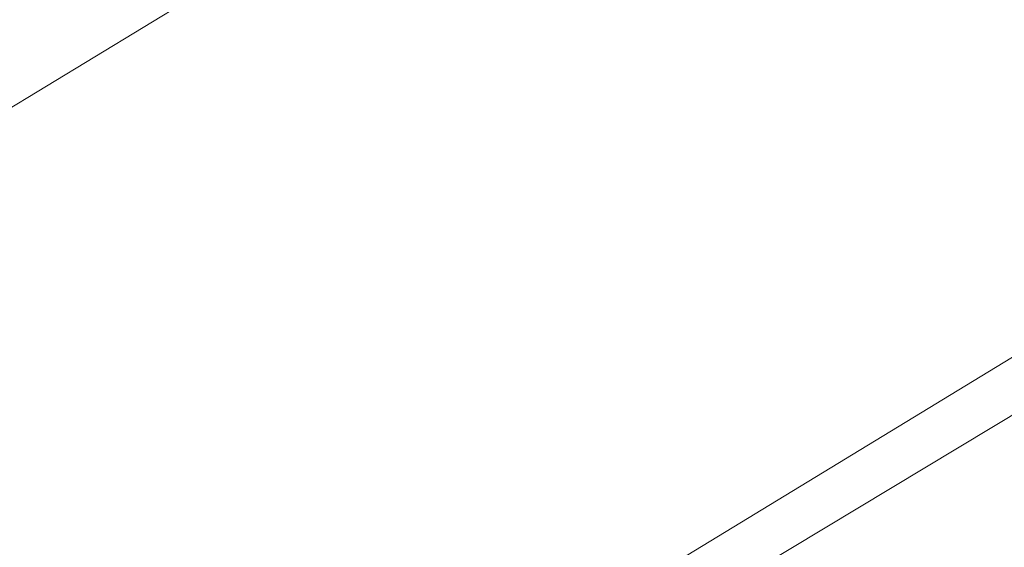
# Model space of a CAD drawing. Header units: metres. Extents: x 163628 to 168255, y 402691 to 405367.
# Tile 763 of 1056: x 165577.822 to 165579.475, y 403983.541 to 403984.427. Entities that reach past the tile are written whole.
import ezdxf

# ---------------------------------------------------------------- set-up
doc = ezdxf.new("R2010")
doc.units = ezdxf.units.M
for name, color, linetype, lineweight in [('X-CA190022.004-UO-DTM inmeting_v0.1$0$B-WE-VH-KANTOPSLUITING_ACHTERKANTBAND-G', 246, 'Continuous', 0), ('X-CA190022.004-UO-DTM inmeting_v0.1$0$B-WE-VH-KANTOPSLUITING_VOORKANTBAND-G', 246, 'Continuous', 0), ('X-CA190022.004-UO-DWM_Snelfietsroute$0$N-WE-VH-KANTOPSLUITING_ACHTERKANTBAND-G', 7, 'Continuous', 20)]:
    doc.layers.add(name, color=color, linetype=linetype, lineweight=lineweight)

msp = doc.modelspace()

# ---------------------------------------------------------------- linework, layer by layer
at = {"layer": 'X-CA190022.004-UO-DTM inmeting_v0.1$0$B-WE-VH-KANTOPSLUITING_ACHTERKANTBAND-G'}
msp.add_polyline3d([(165594.32, 404012.423, 9.163), (165592.315, 404009.236, 9.26), (165591.747, 404008.642, 9.28), (165591.265, 404007.89, 9.3), (165591.009, 404006.997, 9.331), (165591.008, 404006.421, 9.355), (165591.313, 404003.494, 9.412), (165591.523, 404000.758, 9.458), (165591.461, 403998.872, 9.493), (165591.142, 403997.103, 9.555), (165590.361, 403994.598, 9.596), (165589.075, 403991.808, 9.622), (165587.895, 403990.053, 9.666), (165584.752, 403987.076, 9.788), (165582.075, 403985.322, 9.813), (165577.9, 403982.806, 9.908)], dxfattribs=at)
at = {"layer": 'X-CA190022.004-UO-DTM inmeting_v0.1$0$B-WE-VH-KANTOPSLUITING_VOORKANTBAND-G'}
msp.add_polyline3d([(165594.059, 404012.199, 9.139), (165592.241, 404009.261, 9.261), (165591.678, 404008.713, 9.278), (165591.2, 404007.94, 9.305), (165590.944, 404006.995, 9.336), (165590.935, 404006.343, 9.353), (165591.246, 404003.432, 9.41), (165591.434, 404000.797, 9.448), (165591.369, 403998.893, 9.496), (165591.052, 403997.152, 9.532), (165590.278, 403994.592, 9.605), (165589.007, 403991.859, 9.646), (165587.806, 403990.104, 9.666), (165584.748, 403987.182, 9.771), (165582.057, 403985.427, 9.801), (165577.822, 403982.844, 9.907)], dxfattribs=at)
at = {"layer": 'X-CA190022.004-UO-DWM_Snelfietsroute$0$N-WE-VH-KANTOPSLUITING_ACHTERKANTBAND-G', "ltscale": 0.2, "flags": 128}
msp.add_lwpolyline([(165579.4366, 403985.2688), (165576.4723, 403983.4686), (165541.8349, 403962.5833), (165539.3314, 403960.9952), (165536.9109, 403959.1905), (165535.6341, 403958.1087), (165534.2495, 403956.8188), (165532.4795, 403955.0945), (165531.2661, 403953.9091), (165529.2545, 403951.8888), (165527.2214, 403949.7735), (165526.2225, 403948.6796)], dxfattribs=at)

doc.saveas('drawing.dxf')
